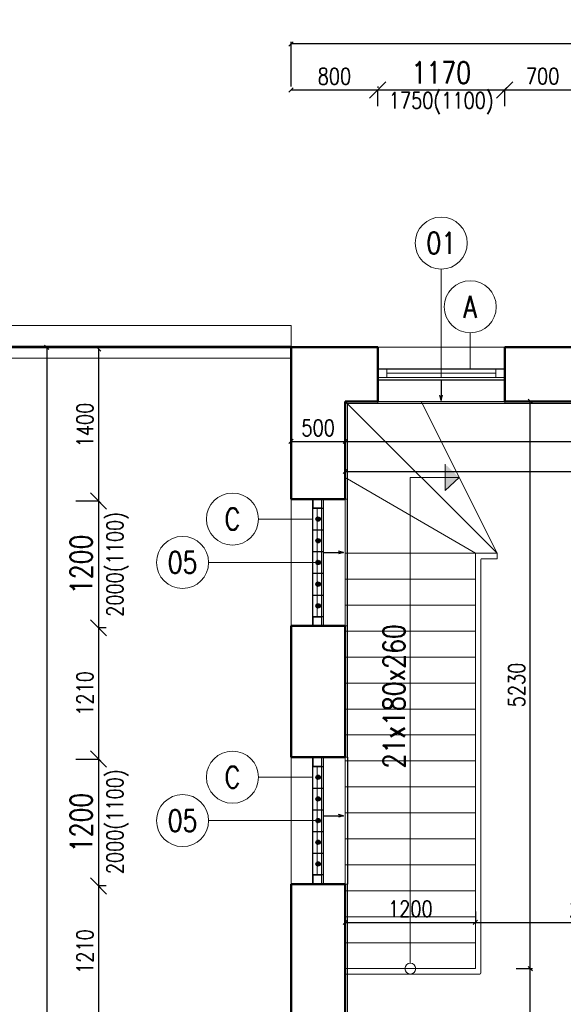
# Model space of a CAD drawing. Header units: millimetres. Extents: x -238874 to 551972, y -298952 to 658415.
# Tile 610 of 656: x 50146 to 55158, y 324148 to 333227. Entities that reach past the tile are written whole.
import ezdxf
from ezdxf.enums import TextEntityAlignment as Align

# ---------------------------------------------------------------- set-up
doc = ezdxf.new("R2010")
doc.units = ezdxf.units.MM
doc.header["$LTSCALE"] = 20
for name, color, linetype in [('00_HEDVIKA _KRESBA', 1, 'Continuous'), ('CZ', 255, 'Continuous'), ('KOTY', 8, 'Continuous')]:
    doc.layers.add(name, color=color, linetype=linetype)
doc.layers.add('00_HEDVIKA_DEMOLICE', color=2, linetype='Continuous', lineweight=30, transparency=0.3)
for name, color, linetype, lineweight in [('00_HEDVIKA_OBRYS', 1, 'Continuous', 50), ('CKBUBLINY', 1, 'Continuous', 18), ('CKBUBLINY DEMOLICE', 4, 'Continuous', 18), ('CKBUBLINY_POPIS', 3, 'Continuous', 25), ('CKKOTY', 3, 'Continuous', 18), ('CKOKNA', 30, 'Continuous', 18), ('CKSYMBOLY', 21, 'Continuous', 25), ('HEDVIKA_OKNA_PARAPET', 70, 'Continuous', 18), ('NOSNÉ', 8, 'Continuous', 50), ('PRUCHODY', 7, 'Continuous', 18)]:
    doc.layers.add(name, color=color, linetype=linetype, lineweight=lineweight)
doc.layers.add('CKNETISK', color=116, linetype='Continuous', lineweight=18, plot=False)
doc.styles.add('SIMPLEX', font='SIMPLEX.shx', dxfattribs={"width": 0.8, "bigfont": 'CAD13.shx'})
doc.styles.get("Standard").update_dxf_attribs({"font": 'simplex.shx', "width": 0.8})
doc.dimstyles.new('CADKON', dxfattribs={"dimscale": 100, "dimtxt": 2, "dimasz": 1.5, "dimexe": 0, "dimexo": 2, "dimgap": 0.6, "dimtad": 1, "dimrnd": 1, "dimtxsty": 'Standard', "dimblk1": 'OBLIQUE', "dimblk2": 'OBLIQUE', "dimsah": 1, "dimcen": 2.5, "dimadec": 1, "dimazin": 2, "dimtfac": 1, "dimtix": 1, "dimtmove": 2, "dimatfit": 3, "dimldrblk": 'OPEN30', "dimfxl": 5, "dimtfill": 1, "dimtolj": 1, "dimarcsym": 0})
doc.dimstyles.new('CKA', dxfattribs={"dimtxt": 200, "dimasz": 40, "dimexe": 20, "dimexo": 0.2, "dimgap": 50, "dimtad": 1, "dimdec": 0, "dimrnd": 1, "dimzin": 0, "dimdsep": 46, "dimtxsty": 'Standard', "dimblk1": 'OBLIQUE', "dimblk2": 'OBLIQUE', "dimsah": 1, "dimcen": 0.09, "dimclrd": 253, "dimclre": 253, "dimclrt": 253, "dimadec": 0, "dimazin": 0, "dimtfac": 1, "dimtdec": 0, "dimtix": 1, "dimtmove": 2, "dimatfit": 3, "dimfxl": 1, "dimtolj": 1, "dimtzin": 0, "dimarcsym": 0})

# ---------------------------------------------------------------- blocks, each defined once
blk = doc.blocks.new('_OBLIQUE')
at = {"color": 0, "linetype": 'ByBlock'}
blk.add_line((-0.5, -0.5), (0.5, 0.5), dxfattribs=at)
blk = doc.blocks.new('*D2744')
at = {"layer": 'DEFPOINTS', "color": 0, "transparency": 16777216}
for p in [(51521.9, 330207), (50395.8, 277377), (51521.9, 277377)]:
    blk.add_point(p, dxfattribs=at)
at = {"layer": 'KOTY', "lineweight": -2, "transparency": 16777216}
for p, q in [((50395.8, 330207), (50395.8, 277377)), ((51141.1, 277377), (50375.8, 277377))]:
    blk.add_line(p, q, dxfattribs=at)
at = {"layer": 'KOTY', "lineweight": -2, "transparency": 16777216, "xscale": 40, "yscale": 40, "zscale": 40}
for p, rotation in [((50395.8, 330207), 90), ((50395.8, 277377), 270)]:
    blk.add_blockref('_OBLIQUE', p, dxfattribs=dict(at, rotation=rotation))
at = {"layer": 'KOTY', "transparency": 16777216, "insert": (50270.8, 303792), "char_height": 150, "attachment_point": 5, "rotation": 90, "style": 'SIMPLEX'}
blk.add_mtext('\\A1;52830', dxfattribs=at)
blk = doc.blocks.new('*D3153')
at = {"layer": 'DEFPOINTS', "color": 0, "transparency": 16777216}
for p in [(82648, 329061.3), (53148, 328807), (82648, 328807)]:
    blk.add_point(p, dxfattribs=at)
at = {"layer": 'KOTY', "lineweight": -2, "transparency": 16777216}
for p, q in [((82648, 329187.8), (82648, 329081.3)), ((53148, 329061.3), (82648, 329061.3))]:
    blk.add_line(p, q, dxfattribs=at)
at = {"layer": 'KOTY', "lineweight": -2, "transparency": 16777216, "xscale": 40, "yscale": 40, "zscale": 40, "rotation": 180}
blk.add_blockref('_OBLIQUE', (53148, 329061.3), dxfattribs=at)
at = {"layer": 'KOTY', "lineweight": -2, "transparency": 16777216, "xscale": 40, "yscale": 40, "zscale": 40}
blk.add_blockref('_OBLIQUE', (82648, 329061.3), dxfattribs=at)
at = {"layer": 'KOTY', "transparency": 16777216, "insert": (67898, 329186.3), "char_height": 150, "attachment_point": 5, "style": 'SIMPLEX'}
blk.add_mtext('\\A1;29500', dxfattribs=at)
blk = doc.blocks.new('*D3155')
at = {"layer": 'DEFPOINTS', "color": 0, "transparency": 16777216}
for p in [(52648, 333003.2), (52648, 332230.8), (83148, 332230.8)]:
    blk.add_point(p, dxfattribs=at)
at = {"layer": 'KOTY', "lineweight": -2, "transparency": 16777216}
for p, q in [((52648, 332611.5), (52648, 333023.2)), ((83148, 333003.2), (52648, 333003.2))]:
    blk.add_line(p, q, dxfattribs=at)
at = {"layer": 'KOTY', "lineweight": -2, "transparency": 16777216, "xscale": 40, "yscale": 40, "zscale": 40, "rotation": 180}
blk.add_blockref('_OBLIQUE', (52648, 333003.2), dxfattribs=at)
at = {"layer": 'KOTY', "lineweight": -2, "transparency": 16777216, "xscale": 40, "yscale": 40, "zscale": 40}
blk.add_blockref('_OBLIQUE', (83148, 333003.2), dxfattribs=at)
at = {"layer": 'KOTY', "transparency": 16777216, "insert": (67898, 333128.2), "char_height": 150, "attachment_point": 5, "style": 'SIMPLEX'}
blk.add_mtext('\\A1;30500', dxfattribs=at)
blk = doc.blocks.new('*D3160')
at = {"layer": 'DEFPOINTS', "color": 0, "transparency": 16777216}
for p in [(56488, 326651.9), (56488, 324903.3), (54348, 324621.9)]:
    blk.add_point(p, dxfattribs=at)
at = {"layer": 'KOTY', "lineweight": -2, "transparency": 16777216}
for p, q in [((56488, 326271.2), (56488, 324883.3)), ((54348, 324903.3), (56488, 324903.3))]:
    blk.add_line(p, q, dxfattribs=at)
at = {"layer": 'KOTY', "lineweight": -2, "transparency": 16777216, "xscale": 40, "yscale": 40, "zscale": 40, "rotation": 180}
blk.add_blockref('_OBLIQUE', (54348, 324903.3), dxfattribs=at)
at = {"layer": 'KOTY', "lineweight": -2, "transparency": 16777216, "xscale": 40, "yscale": 40, "zscale": 40}
blk.add_blockref('_OBLIQUE', (56488, 324903.3), dxfattribs=at)
at = {"layer": 'KOTY', "transparency": 16777216, "insert": (55418, 325028.3), "char_height": 150, "attachment_point": 5, "style": 'SIMPLEX'}
blk.add_mtext('\\A1;2140', dxfattribs=at)
blk = doc.blocks.new('*D3161')
at = {"layer": 'DEFPOINTS', "color": 0, "transparency": 16777216}
for p in [(63298, 329707), (63298, 329337.5), (53148, 328807)]:
    blk.add_point(p, dxfattribs=at)
at = {"layer": 'KOTY', "lineweight": -2, "transparency": 16777216}
for p, q in [((53148, 329337.5), (63298, 329337.5)), ((63298, 329326.2), (63298, 329317.5))]:
    blk.add_line(p, q, dxfattribs=at)
at = {"layer": 'KOTY', "lineweight": -2, "transparency": 16777216, "xscale": 40, "yscale": 40, "zscale": 40, "rotation": 180}
blk.add_blockref('_OBLIQUE', (53148, 329337.5), dxfattribs=at)
at = {"layer": 'KOTY', "lineweight": -2, "transparency": 16777216, "xscale": 40, "yscale": 40, "zscale": 40}
blk.add_blockref('_OBLIQUE', (63298, 329337.5), dxfattribs=at)
at = {"layer": 'KOTY', "transparency": 16777216, "insert": (58223, 329462.5), "char_height": 150, "attachment_point": 5, "style": 'SIMPLEX'}
blk.add_mtext('\\A1;10150', dxfattribs=at)
blk = doc.blocks.new('*D3162')
at = {"layer": 'DEFPOINTS', "color": 0, "transparency": 16777216}
for p in [(53148, 329337.5), (52648, 328807), (53148, 328807)]:
    blk.add_point(p, dxfattribs=at)
at = {"layer": 'KOTY', "lineweight": -2, "transparency": 16777216}
for p, q in [((52648, 329337.5), (53148, 329337.5)), ((53148, 329187.8), (53148, 329357.5))]:
    blk.add_line(p, q, dxfattribs=at)
at = {"layer": 'KOTY', "lineweight": -2, "transparency": 16777216, "xscale": 40, "yscale": 40, "zscale": 40, "rotation": 180}
blk.add_blockref('_OBLIQUE', (52648, 329337.5), dxfattribs=at)
at = {"layer": 'KOTY', "lineweight": -2, "transparency": 16777216, "xscale": 40, "yscale": 40, "zscale": 40}
blk.add_blockref('_OBLIQUE', (53148, 329337.5), dxfattribs=at)
at = {"layer": 'KOTY', "transparency": 16777216, "insert": (52898, 329462.5), "char_height": 150, "attachment_point": 5, "style": 'SIMPLEX'}
blk.add_mtext('\\A1;500', dxfattribs=at)
blk = doc.blocks.new('*D3163')
at = {"layer": 'DEFPOINTS', "color": 0, "transparency": 16777216}
for p in [(51043.8, 330189.3), (50872.9, 328789.3), (51043.8, 328789.3)]:
    blk.add_point(p, dxfattribs=at)
at = {"layer": 'KOTY', "lineweight": -2, "transparency": 16777216}
for p, q in [((50872.9, 330189.3), (50872.9, 328789.3)), ((50663, 328789.3), (50852.9, 328789.3))]:
    blk.add_line(p, q, dxfattribs=at)
at = {"layer": 'KOTY', "lineweight": -2, "transparency": 16777216, "xscale": 40, "yscale": 40, "zscale": 40}
for p, rotation in [((50872.9, 330189.3), 90), ((50872.9, 328789.3), 270)]:
    blk.add_blockref('_OBLIQUE', p, dxfattribs=dict(at, rotation=rotation))
at = {"layer": 'KOTY', "transparency": 16777216, "insert": (50747.9, 329489.3), "char_height": 150, "attachment_point": 5, "rotation": 90, "style": 'SIMPLEX'}
blk.add_mtext('\\A1;1400', dxfattribs=at)
blk = doc.blocks.new('*D3164')
at = {"layer": 'DEFPOINTS', "color": 0, "transparency": 16777216}
for p in [(54693.2, 329707), (54853.5, 329707), (54343.2, 324477)]:
    blk.add_point(p, dxfattribs=at)
at = {"layer": 'KOTY', "lineweight": -2, "transparency": 16777216}
for p, q in [((54853.5, 324477), (54853.5, 329707)), ((55073.9, 329707), (54873.5, 329707))]:
    blk.add_line(p, q, dxfattribs=at)
at = {"layer": 'KOTY', "lineweight": -2, "transparency": 16777216, "xscale": 40, "yscale": 40, "zscale": 40}
for p, rotation in [((54853.5, 329707), 90), ((54853.5, 324477), 270)]:
    blk.add_blockref('_OBLIQUE', p, dxfattribs=dict(at, rotation=rotation))
at = {"layer": 'KOTY', "transparency": 16777216, "insert": (54728.5, 327092), "char_height": 150, "attachment_point": 5, "rotation": 90, "style": 'SIMPLEX'}
blk.add_mtext('\\A1;5230', dxfattribs=at)
blk = doc.blocks.new('*D3165')
at = {"layer": 'CKKOTY', "color": 0, "lineweight": -2, "transparency": 16777216}
for p, q in [((50843.8, 328789.3), (50872.9, 328789.3)), ((50872.9, 328789.3), (50872.9, 327619.3)), ((50943.8, 327619.3), (50872.9, 327619.3))]:
    blk.add_line(p, q, dxfattribs=at)
at = {"layer": 'DEFPOINTS', "color": 0, "transparency": 16777216}
for p in [(51043.8, 328789.3), (50872.9, 327619.3), (51143.8, 327619.3)]:
    blk.add_point(p, dxfattribs=at)
at = {"layer": 'CKKOTY', "color": 0, "lineweight": -2, "transparency": 16777216, "xscale": 150, "yscale": 150, "zscale": 150}
for p, rotation in [((50872.9, 328789.3), 90), ((50872.9, 327619.3), 270)]:
    blk.add_blockref('_OBLIQUE', p, dxfattribs=dict(at, rotation=rotation))
at = {"layer": 'CKKOTY', "color": 0, "transparency": 16777216, "insert": (50712.9, 328204.3), "char_height": 200, "attachment_point": 5, "rotation": 90, "bg_fill": 3, "box_fill_scale": 1.1, "bg_fill_color": 256, "bg_fill_true_color": 13158600, "bg_fill_transparency": 0}
blk.add_mtext('\\A1;1200', dxfattribs=at)
blk = doc.blocks.new('_Open30')
at = {"color": 0, "lineweight": -2}
for p, q in [((-1, 0.268), (0, 0)), ((0, 0), (-1, -0.268)), ((0, 0), (-1, 0))]:
    blk.add_line(p, q, dxfattribs=at)
blk = doc.blocks.new('*D3166')
at = {"layer": 'DEFPOINTS', "color": 0, "transparency": 16777216}
for p in [(54343.2, 324477), (54853.5, 324477), (54343.2, 321617)]:
    blk.add_point(p, dxfattribs=at)
at = {"layer": 'KOTY', "lineweight": -2, "transparency": 16777216}
for p, q in [((54723.9, 324477), (54873.5, 324477)), ((54853.5, 321617), (54853.5, 324477))]:
    blk.add_line(p, q, dxfattribs=at)
at = {"layer": 'KOTY', "lineweight": -2, "transparency": 16777216, "xscale": 40, "yscale": 40, "zscale": 40}
for p, rotation in [((54853.5, 324477), 90), ((54853.5, 321617), 270)]:
    blk.add_blockref('_OBLIQUE', p, dxfattribs=dict(at, rotation=rotation))
at = {"layer": 'KOTY', "transparency": 16777216, "insert": (54728.5, 323047), "char_height": 150, "attachment_point": 5, "rotation": 90, "style": 'SIMPLEX'}
blk.add_mtext('\\A1;2860', dxfattribs=at)
blk = doc.blocks.new('*D3168')
at = {"layer": 'DEFPOINTS', "color": 0, "transparency": 16777216}
for p in [(54348, 324903.3), (54348, 324621.9), (53148, 324191.9)]:
    blk.add_point(p, dxfattribs=at)
at = {"layer": 'KOTY', "lineweight": -2, "transparency": 16777216}
for p, q in [((54348, 325002.7), (54348, 324923.3)), ((53148, 324903.3), (54348, 324903.3))]:
    blk.add_line(p, q, dxfattribs=at)
at = {"layer": 'KOTY', "lineweight": -2, "transparency": 16777216, "xscale": 40, "yscale": 40, "zscale": 40, "rotation": 180}
blk.add_blockref('_OBLIQUE', (53148, 324903.3), dxfattribs=at)
at = {"layer": 'KOTY', "lineweight": -2, "transparency": 16777216, "xscale": 40, "yscale": 40, "zscale": 40}
blk.add_blockref('_OBLIQUE', (54348, 324903.3), dxfattribs=at)
at = {"layer": 'KOTY', "transparency": 16777216, "insert": (53748, 325028.3), "char_height": 150, "attachment_point": 5, "style": 'SIMPLEX'}
blk.add_mtext('\\A1;1200', dxfattribs=at)
blk = doc.blocks.new('*D3170')
at = {"layer": 'DEFPOINTS', "color": 0, "transparency": 16777216}
for p in [(51143.8, 325239.3), (50872.9, 324029.3), (51043.8, 324029.3)]:
    blk.add_point(p, dxfattribs=at)
at = {"layer": 'KOTY', "lineweight": -2, "transparency": 16777216}
for p, q in [((50872.9, 325239.3), (50872.9, 324029.3)), ((50663, 324029.3), (50852.9, 324029.3))]:
    blk.add_line(p, q, dxfattribs=at)
at = {"layer": 'KOTY', "lineweight": -2, "transparency": 16777216, "xscale": 40, "yscale": 40, "zscale": 40}
for p, rotation in [((50872.9, 325239.3), 90), ((50872.9, 324029.3), 270)]:
    blk.add_blockref('_OBLIQUE', p, dxfattribs=dict(at, rotation=rotation))
at = {"layer": 'KOTY', "transparency": 16777216, "insert": (50747.9, 324634.3), "char_height": 150, "attachment_point": 5, "rotation": 90, "style": 'SIMPLEX'}
blk.add_mtext('\\A1;1210', dxfattribs=at)
blk = doc.blocks.new('*D3171')
at = {"layer": 'CKKOTY', "color": 0, "lineweight": -2, "transparency": 16777216}
for p, q in [((50843.8, 326409.3), (50872.9, 326409.3)), ((50872.9, 326409.3), (50872.9, 325239.3)), ((50943.8, 325239.3), (50872.9, 325239.3))]:
    blk.add_line(p, q, dxfattribs=at)
at = {"layer": 'DEFPOINTS', "color": 0, "transparency": 16777216}
for p in [(51043.8, 326409.3), (50872.9, 325239.3), (51143.8, 325239.3)]:
    blk.add_point(p, dxfattribs=at)
at = {"layer": 'CKKOTY', "color": 0, "lineweight": -2, "transparency": 16777216, "xscale": 150, "yscale": 150, "zscale": 150}
for p, rotation in [((50872.9, 326409.3), 90), ((50872.9, 325239.3), 270)]:
    blk.add_blockref('_OBLIQUE', p, dxfattribs=dict(at, rotation=rotation))
at = {"layer": 'CKKOTY', "color": 0, "transparency": 16777216, "insert": (50712.9, 325824.3), "char_height": 200, "attachment_point": 5, "rotation": 90, "bg_fill": 3, "box_fill_scale": 1.1, "bg_fill_color": 256, "bg_fill_true_color": 13158600, "bg_fill_transparency": 0}
blk.add_mtext('\\A1;1200', dxfattribs=at)
blk = doc.blocks.new('*D3172')
at = {"layer": 'DEFPOINTS', "color": 0, "transparency": 16777216}
for p in [(51143.8, 327619.3), (50872.9, 326409.3), (51043.8, 326409.3)]:
    blk.add_point(p, dxfattribs=at)
at = {"layer": 'KOTY', "lineweight": -2, "transparency": 16777216}
for p, q in [((50872.9, 327619.3), (50872.9, 326409.3)), ((50663, 326409.3), (50852.9, 326409.3))]:
    blk.add_line(p, q, dxfattribs=at)
at = {"layer": 'KOTY', "lineweight": -2, "transparency": 16777216, "xscale": 40, "yscale": 40, "zscale": 40}
for p, rotation in [((50872.9, 327619.3), 90), ((50872.9, 326409.3), 270)]:
    blk.add_blockref('_OBLIQUE', p, dxfattribs=dict(at, rotation=rotation))
at = {"layer": 'KOTY', "transparency": 16777216, "insert": (50747.9, 327014.3), "char_height": 150, "attachment_point": 5, "rotation": 90, "style": 'SIMPLEX'}
blk.add_mtext('\\A1;1210', dxfattribs=at)
blk = doc.blocks.new('*D3173')
at = {"layer": 'DEFPOINTS', "color": 0, "transparency": 16777216}
for p in [(55318, 332580.8), (54618, 332230.8), (55318, 332230.8)]:
    blk.add_point(p, dxfattribs=at)
at = {"layer": 'KOTY', "lineweight": -2, "transparency": 16777216}
for p, q in [((54618, 332580.8), (55318, 332580.8)), ((55318, 332611.5), (55318, 332600.8))]:
    blk.add_line(p, q, dxfattribs=at)
at = {"layer": 'KOTY', "lineweight": -2, "transparency": 16777216, "xscale": 40, "yscale": 40, "zscale": 40, "rotation": 180}
blk.add_blockref('_OBLIQUE', (54618, 332580.8), dxfattribs=at)
at = {"layer": 'KOTY', "lineweight": -2, "transparency": 16777216, "xscale": 40, "yscale": 40, "zscale": 40}
blk.add_blockref('_OBLIQUE', (55318, 332580.8), dxfattribs=at)
at = {"layer": 'KOTY', "transparency": 16777216, "insert": (54968, 332705.8), "char_height": 150, "attachment_point": 5, "style": 'SIMPLEX'}
blk.add_mtext('\\A1;700', dxfattribs=at)
blk = doc.blocks.new('*D3174')
at = {"layer": 'CKKOTY', "color": 0, "lineweight": -2, "transparency": 16777216}
for p, q in [((53448, 332430.8), (53448, 332579.3)), ((53448, 332579.3), (54618, 332579.3)), ((54618, 332430.8), (54618, 332579.3))]:
    blk.add_line(p, q, dxfattribs=at)
at = {"layer": 'DEFPOINTS', "color": 0, "transparency": 16777216}
for p in [(54618, 332579.3), (53448, 332230.8), (54618, 332230.8)]:
    blk.add_point(p, dxfattribs=at)
at = {"layer": 'CKKOTY', "color": 0, "lineweight": -2, "transparency": 16777216, "xscale": 150, "yscale": 150, "zscale": 150, "rotation": 180}
blk.add_blockref('_OBLIQUE', (53448, 332579.3), dxfattribs=at)
at = {"layer": 'CKKOTY', "color": 0, "lineweight": -2, "transparency": 16777216, "xscale": 150, "yscale": 150, "zscale": 150}
blk.add_blockref('_OBLIQUE', (54618, 332579.3), dxfattribs=at)
at = {"layer": 'CKKOTY', "color": 0, "transparency": 16777216, "insert": (54033, 332739.3), "char_height": 200, "attachment_point": 5, "bg_fill": 3, "box_fill_scale": 1.1, "bg_fill_color": 256, "bg_fill_true_color": 13158600, "bg_fill_transparency": 0}
blk.add_mtext('\\A1;1170', dxfattribs=at)
blk = doc.blocks.new('*D3175')
at = {"layer": 'DEFPOINTS', "color": 0, "transparency": 16777216}
for p in [(53448, 332579.3), (52648, 332230.8), (53448, 332230.8)]:
    blk.add_point(p, dxfattribs=at)
at = {"layer": 'KOTY', "lineweight": -2, "transparency": 16777216}
for p, q in [((52648, 332579.3), (53448, 332579.3)), ((53448, 332611.5), (53448, 332599.3))]:
    blk.add_line(p, q, dxfattribs=at)
at = {"layer": 'KOTY', "lineweight": -2, "transparency": 16777216, "xscale": 40, "yscale": 40, "zscale": 40, "rotation": 180}
blk.add_blockref('_OBLIQUE', (52648, 332579.3), dxfattribs=at)
at = {"layer": 'KOTY', "lineweight": -2, "transparency": 16777216, "xscale": 40, "yscale": 40, "zscale": 40}
blk.add_blockref('_OBLIQUE', (53448, 332579.3), dxfattribs=at)
at = {"layer": 'KOTY', "transparency": 16777216, "insert": (53048, 332704.3), "char_height": 150, "attachment_point": 5, "style": 'SIMPLEX'}
blk.add_mtext('\\A1;800', dxfattribs=at)
blk = doc.blocks.new('*U3302')
at = {"color": 0, "linetype": 'ByBlock', "lineweight": -2}
for p, q in [((-225, 0), (-80, 0)), ((225, 0), (103, 30)), ((225, 0), (103, -30)), ((-80, 0), (27, 0)), ((27, 0), (225, 0))]:
    blk.add_line(p, q, dxfattribs=at)
at = {"color": 0, "linetype": 'Continuous', "lineweight": -2, "flags": 8}
blk.add_attdef('SPÁD', text='', height=100, dxfattribs=at).set_placement((0, 40), align=Align.CENTER)
blk = doc.blocks.new('CK_BUBBLE_1_0_0')
at = {"color": 0, "linetype": 'ByBlock', "lineweight": -2}
blk.add_circle((0, 0), 1, dxfattribs=at)

msp = doc.modelspace()

# ---------------------------------------------------------------- hatches: boundary and pattern name
at = {"layer": '00_HEDVIKA_DEMOLICE'}
for points in [[(52917.962, 328621.983, 1), (52877.962, 328621.983, 1)], [(52917.962, 328421.983, 1), (52877.962, 328421.983, 1)], [(52917.962, 328221.983, 1), (52877.962, 328221.983, 1)], [(52917.962, 328021.983, 1), (52877.962, 328021.983, 1)], [(52917.962, 327821.983, 1), (52877.962, 327821.983, 1)], [(52917.962, 326241.983, 1), (52877.962, 326241.983, 1)], [(52917.962, 326041.983, 1), (52877.962, 326041.983, 1)], [(52917.962, 325841.983, 1), (52877.962, 325841.983, 1)], [(52917.962, 325641.983, 1), (52877.962, 325641.983, 1)], [(52917.962, 325441.983, 1), (52877.962, 325441.983, 1)]]:
    msp.add_hatch(color=256, dxfattribs=at).paths.add_polyline_path(points)
at = {"layer": 'PRUCHODY'}
msp.add_hatch(color=256, dxfattribs=at).paths.add_polyline_path([(54068.726, 328886.367), (54197.962, 329006.983), (54068.726, 329127.599)])

# ---------------------------------------------------------------- linework, layer by layer
at = {"layer": '00_HEDVIKA _KRESBA'}
for p, q in [((54617.962, 329686.983), (53447.962, 329686.983)), ((53167.962, 327636.983), (53167.962, 328806.983)), ((53167.962, 326426.983), (53167.962, 325256.983))]:
    msp.add_line(p, q, dxfattribs=at)
at = {"layer": '00_HEDVIKA_DEMOLICE'}
for p, q in [((53447.962, 330006.983), (54617.962, 330006.983)), ((53447.962, 329906.983), (54617.962, 329906.983)), ((52847.962, 327636.983), (52847.962, 328806.983)), ((52847.962, 328806.983), (52847.962, 328721.983)), ((52947.962, 327721.983), (52947.962, 328806.983)), ((52947.962, 328721.983), (52947.962, 328806.983)), ((52847.962, 328721.983), (52947.962, 328721.983)), ((52847.962, 328521.983), (52947.962, 328521.983)), ((52847.962, 328321.983), (52947.962, 328321.983)), ((52847.962, 328121.983), (52947.962, 328121.983)), ((52847.962, 327921.983), (52947.962, 327921.983)), ((52847.962, 327921.983), (52947.962, 327921.983)), ((52847.962, 327721.983), (52847.962, 327636.983)), ((52947.962, 327721.983), (52847.962, 327721.983)), ((52947.962, 327636.983), (52947.962, 327721.983)), ((52847.962, 326426.983), (52847.962, 326341.983)), ((52847.962, 325256.983), (52847.962, 326426.983)), ((52947.962, 326341.983), (52947.962, 326426.983)), ((52947.962, 325256.983), (52947.962, 326426.983)), ((52847.962, 326341.983), (52947.962, 326341.983)), ((52847.962, 326141.983), (52947.962, 326141.983)), ((52847.962, 325941.983), (52947.962, 325941.983)), ((52847.962, 325741.983), (52947.962, 325741.983)), ((52847.962, 325541.983), (52947.962, 325541.983)), ((52847.962, 325541.983), (52947.962, 325541.983)), ((52947.962, 325341.983), (52847.962, 325341.983)), ((52847.962, 325341.983), (52847.962, 325256.983)), ((52947.962, 325256.983), (52947.962, 325341.983))]:
    msp.add_line(p, q, dxfattribs=at)
for centre in [(52897.962, 328621.983), (52897.962, 328421.983), (52897.962, 328221.983), (52897.962, 328021.983), (52897.962, 327821.983), (52897.962, 326241.983), (52897.962, 326041.983), (52897.962, 325841.983), (52897.962, 325641.983), (52897.962, 325441.983)]:
    msp.add_circle(centre, 20, dxfattribs=at)
at = {"layer": '00_HEDVIKA_OBRYS'}
for points in [[(53447.962, 330006.983), (53447.962, 329706.983)], [(54617.962, 330006.983), (54617.962, 329706.983)], [(52847.962, 328806.983), (53147.962, 328806.983)], [(52847.962, 327636.983), (53147.962, 327636.983)], [(52847.962, 326426.983), (53147.962, 326426.983)], [(52847.962, 325256.983), (53147.962, 325256.983)]]:
    msp.add_lwpolyline(points, dxfattribs=at)
at = {"layer": 'CKBUBLINY'}
for p, q in [((54032.962, 330926.983), (54032.962, 329926.983)), ((51887.962, 328221.983), (52887.962, 328221.983)), ((51887.962, 325841.983), (52887.962, 325841.983))]:
    msp.add_line(p, q, dxfattribs=at)
at = {"layer": 'CKBUBLINY DEMOLICE'}
for p, q in [((54300.573, 330339.198), (54300.573, 330006.983)), ((52347.962, 328622.275), (52847.962, 328622.275)), ((52347.962, 326242.275), (52847.962, 326242.275))]:
    msp.add_line(p, q, dxfattribs=at)
at = {"layer": 'CKNETISK', "lineweight": 53}
msp.add_line((52647.962, 330206.983), (-25092.02, 330206.983), dxfattribs=at)
at = {"layer": 'CKOKNA'}
for p, q in [((53529.962, 330006.983), (53447.962, 330006.983)), ((53447.962, 330006.983), (53447.962, 329926.983)), ((53529.962, 330006.983), (54535.962, 330006.983)), ((53529.962, 330006.983), (53529.962, 329926.983)), ((54535.962, 330006.983), (54535.962, 329926.983)), ((54535.962, 330006.983), (54617.962, 330006.983)), ((54617.962, 330006.983), (54617.962, 329926.983)), ((53529.962, 329926.983), (53447.962, 329926.983)), ((53529.962, 329966.983), (54535.962, 329966.983)), ((53529.962, 329926.983), (54535.962, 329926.983)), ((54535.962, 329926.983), (54617.962, 329926.983)), ((52847.962, 328724.983), (52847.962, 328806.983)), ((52847.962, 328806.983), (52927.962, 328806.983)), ((52927.962, 328724.983), (52927.962, 328806.983)), ((52847.962, 327718.983), (52847.962, 328724.983)), ((52847.962, 328724.983), (52927.962, 328724.983)), ((52887.962, 327718.983), (52887.962, 328724.983)), ((52927.962, 327718.983), (52927.962, 328724.983)), ((52847.962, 327718.983), (52927.962, 327718.983)), ((52847.962, 327718.983), (52847.962, 327636.983)), ((52927.962, 327718.983), (52927.962, 327636.983)), ((52847.962, 327636.983), (52927.962, 327636.983)), ((52847.962, 326344.983), (52847.962, 326426.983)), ((52847.962, 326426.983), (52927.962, 326426.983)), ((52927.962, 326344.983), (52927.962, 326426.983)), ((52847.962, 325338.983), (52847.962, 326344.983)), ((52847.962, 326344.983), (52927.962, 326344.983)), ((52887.962, 325338.983), (52887.962, 326344.983)), ((52927.962, 325338.983), (52927.962, 326344.983)), ((52847.962, 325338.983), (52927.962, 325338.983)), ((52847.962, 325338.983), (52847.962, 325256.983)), ((52927.962, 325338.983), (52927.962, 325256.983)), ((52847.962, 325256.983), (52927.962, 325256.983))]:
    msp.add_line(p, q, dxfattribs=at)
at = {"layer": 'HEDVIKA_OKNA_PARAPET'}
for p, q in [((53447.962, 329706.983), (54617.962, 329706.983)), ((53147.962, 327636.983), (53147.962, 328806.983)), ((53147.962, 326426.983), (53147.962, 325256.983))]:
    msp.add_line(p, q, dxfattribs=at)
at = {"layer": 'NOSNÉ'}
for p, q in [((52647.962, 328806.983), (52647.962, 330206.983)), ((53447.962, 330206.983), (52647.962, 330206.983)), ((53447.962, 329706.983), (53447.962, 330206.983)), ((54617.962, 329706.983), (54617.962, 330206.983)), ((55317.962, 330206.983), (54617.962, 330206.983)), ((53147.962, 328806.983), (53147.962, 329706.983)), ((53447.962, 329706.983), (53147.962, 329706.983)), ((55317.962, 329706.983), (54617.962, 329706.983)), ((52647.962, 328806.983), (52847.962, 328806.983)), ((52947.962, 328806.983), (53147.962, 328806.983)), ((52847.962, 327636.983), (52647.962, 327636.983)), ((52647.962, 326426.983), (52647.962, 327636.983)), ((53147.962, 327636.983), (52947.962, 327636.983)), ((53147.962, 327636.983), (53147.962, 326426.983)), ((52647.962, 326426.983), (52847.962, 326426.983)), ((52947.962, 326426.983), (53147.962, 326426.983)), ((52847.962, 325256.983), (52647.962, 325256.983)), ((52647.962, 324046.983), (52647.962, 325256.983)), ((53147.962, 325256.983), (52947.962, 325256.983)), ((53147.962, 324046.983), (53147.962, 325256.983))]:
    msp.add_line(p, q, dxfattribs=at)
at = {"layer": 'PRUCHODY'}
for p, q in [((52647.962, 330406.983), (32757.962, 330406.983)), ((52647.962, 330206.983), (52647.962, 330406.983)), ((53447.962, 330206.983), (54617.962, 330206.983)), ((54617.962, 330006.983), (54617.962, 330206.983)), ((52647.962, 330106.983), (33047.962, 330106.983)), ((53167.962, 328806.983), (53167.962, 329686.983)), ((53447.962, 329686.983), (53167.962, 329686.983)), ((53447.962, 329686.983), (53447.962, 329706.983)), ((54617.962, 329706.983), (54617.962, 329686.983)), ((55317.962, 329686.983), (54617.962, 329686.983)), ((54068.726, 329127.599), (54068.726, 328886.367)), ((54197.962, 329006.983), (53747.962, 329006.983)), ((53747.962, 324526.983), (53747.962, 329006.983)), ((54068.726, 328886.367), (54197.962, 329006.983)), ((52647.962, 327636.983), (52647.962, 328806.983)), ((53147.962, 328806.983), (53167.962, 328806.983)), ((54347.962, 328306.983), (54547.962, 328306.983)), ((54347.962, 325934.766), (54347.962, 328306.983)), ((54547.962, 328256.983), (54547.962, 328306.983)), ((54397.962, 324436.983), (54397.962, 328246.983)), ((54407.962, 328256.983), (54547.962, 328256.983)), ((53147.962, 327636.983), (53167.962, 327636.983)), ((53167.962, 326426.983), (53167.962, 327636.983)), ((52647.962, 325256.983), (52647.962, 326426.983)), ((53147.962, 326426.983), (53167.962, 326426.983)), ((54347.962, 324676.983), (54347.962, 325934.766)), ((53147.962, 325256.983), (53167.962, 325256.983)), ((53167.962, 324046.983), (53167.962, 325256.983)), ((54347.962, 324476.983), (54347.962, 324676.983)), ((54347.962, 324476.983), (53147.962, 324476.983)), ((54387.962, 324426.983), (53147.962, 324426.983))]:
    msp.add_line(p, q, dxfattribs=at)
at = {"layer": 'PRUCHODY', "linetype": 'Continuous'}
for p, q in [((53147.962, 329706.983), (54547.962, 328306.983)), ((53847.962, 329706.983), (54547.962, 328306.983)), ((53147.962, 329006.983), (54347.962, 328306.983)), ((54347.962, 328306.983), (53147.962, 328306.983)), ((54347.962, 328067.608), (53147.962, 328067.608)), ((54347.962, 327828.233), (53147.962, 327828.233)), ((54347.962, 327588.858), (53147.962, 327588.858)), ((54347.962, 327349.483), (53147.962, 327349.483)), ((54347.962, 327110.108), (53147.962, 327110.108)), ((54347.962, 326870.733), (53147.962, 326870.733)), ((54347.962, 326631.358), (53147.962, 326631.358)), ((54347.962, 326391.983), (53147.962, 326391.983)), ((54347.962, 326152.608), (53147.962, 326152.608)), ((54347.962, 325913.233), (53147.962, 325913.233)), ((54347.962, 325673.858), (53147.962, 325673.858)), ((54347.962, 325673.858), (53747.962, 325673.858)), ((54347.962, 325434.483), (53147.962, 325434.483)), ((54347.962, 325195.108), (53147.962, 325195.108)), ((54347.962, 324955.733), (53147.962, 324955.733)), ((54347.962, 324716.358), (53147.962, 324716.358))]:
    msp.add_line(p, q, dxfattribs=at)
at = {"layer": 'PRUCHODY'}
msp.add_circle((53747.962, 324476.983), 50, dxfattribs=at)
for centre, start, end in [((54407.962, 328246.983), 90, 180), ((54387.962, 324436.983), 270, 0)]:
    msp.add_arc(centre, 10, start, end, dxfattribs=at)

# ---------------------------------------------------------------- block references
at = {"layer": 'CKBUBLINY'}
ref = msp.add_blockref('CK_BUBBLE_1_0_0', (54032.962, 331166.983), dxfattribs=dict(at, xscale=240, yscale=240, zscale=240))
ref.add_attrib('NUM1', '01', dxfattribs={"layer": 'CKBUBLINY_POPIS', "height": 200, "width": 0.8, "flags": 8}).set_placement((54032.962, 331166.983), align=Align.MIDDLE_CENTER)
ref = msp.add_blockref('CK_BUBBLE_1_0_0', (51647.962, 328221.983), dxfattribs=dict(at, xscale=240, yscale=240, zscale=240))
ref.add_attrib('NUM1', '05', dxfattribs={"layer": 'CKBUBLINY_POPIS', "height": 200, "width": 0.8, "flags": 8}).set_placement((51647.962, 328221.983), align=Align.MIDDLE_CENTER)
ref = msp.add_blockref('CK_BUBBLE_1_0_0', (51647.962, 325841.983), dxfattribs=dict(at, xscale=240, yscale=240, zscale=240))
ref.add_attrib('NUM1', '05', dxfattribs={"layer": 'CKBUBLINY_POPIS', "height": 200, "width": 0.8, "flags": 8}).set_placement((51647.962, 325841.983), align=Align.MIDDLE_CENTER)
at = {"layer": 'CKBUBLINY DEMOLICE'}
ref = msp.add_blockref('CK_BUBBLE_1_0_0', (54300.573, 330579.198), dxfattribs=dict(at, xscale=240, yscale=240, zscale=240))
ref.add_attrib('NUM1', 'A', dxfattribs={"height": 200, "width": 0.8, "flags": 8}).set_placement((54300.573, 330579.198), align=Align.MIDDLE_CENTER)
ref = msp.add_blockref('CK_BUBBLE_1_0_0', (52107.962, 328622.275), dxfattribs=dict(at, xscale=240, yscale=240, zscale=240))
ref.add_attrib('NUM1', 'C', dxfattribs={"height": 200, "width": 0.8, "flags": 8}).set_placement((52107.962, 328622.275), align=Align.MIDDLE_CENTER)
ref = msp.add_blockref('CK_BUBBLE_1_0_0', (52107.962, 326242.275), dxfattribs=dict(at, xscale=240, yscale=240, zscale=240))
ref.add_attrib('NUM1', 'C', dxfattribs={"height": 200, "width": 0.8, "flags": 8}).set_placement((52107.962, 326242.275), align=Align.MIDDLE_CENTER)
at = {"layer": 'CKSYMBOLY', "xscale": 0.4, "yscale": 0.4, "zscale": 0.4, "rotation": 269.9999999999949}
msp.add_blockref('*U3302', (54033.087, 329805.689), dxfattribs=at)
at = {"layer": 'CKSYMBOLY', "xscale": 0.4, "yscale": 0.4, "zscale": 0.4}
for p in [(53043.239, 328314.48), (53043.239, 325886.027)]:
    msp.add_blockref('*U3302', p, dxfattribs=at)

# ---------------------------------------------------------------- texts
at = {"layer": 'CKKOTY', "insert": (54032.962, 332456.987), "char_height": 150, "attachment_point": 5, "style": 'SIMPLEX'}
msp.add_mtext('1750(1100)', dxfattribs=at)
at = {"layer": 'CKKOTY', "insert": (51048.996, 328204.283), "char_height": 150, "attachment_point": 5, "rotation": 90, "style": 'SIMPLEX'}
msp.add_mtext('2000(1100)', dxfattribs=at)
at = {"layer": 'CZ', "color": 7, "insert": (53497.772, 326323.053), "char_height": 200, "width": 1830.1, "attachment_point": 1, "rotation": 90}
msp.add_mtext('21x180x260', dxfattribs=at)

# ---------------------------------------------------------------- dimensions: what is measured, and where the dimension line sits
at = {"layer": 'KOTY'}
for base, p1, p2, text, picture, middle in [((52647.962, 333003.247), (83147.962, 332230.758), (52647.962, 332230.758), '30500', '*D3155', (67897.962, 333128.247)), ((55317.962, 332580.797), (54617.962, 332230.758), (55317.962, 332230.758), '700', '*D3173', (54967.962, 332705.797)), ((63297.962, 329337.495), (53147.962, 328806.983), (63297.962, 329706.983), '10150', '*D3161', (58222.962, 329462.495)), ((53147.962, 329337.495), (52647.962, 328806.983), (53147.962, 328806.983), '500', '*D3162', (52897.962, 329462.495)), ((82647.962, 329061.305), (53147.962, 328806.983), (82647.962, 328806.983), '29500', '*D3153', (67897.962, 329186.305)), ((56487.962, 324903.341), (54347.962, 324621.95), (56487.962, 326651.95), '2140', '*D3160', (55417.962, 325028.341)), ((54347.962, 324903.341), (53147.962, 324191.95), (54347.962, 324621.95), '1200', '*D3168', (53747.962, 325028.341))]:
    dim = msp.add_linear_dim(base=base, p1=p1, p2=p2, text=text, dimstyle='CKA', override={"dimtxt": 150, "dimexo": 380.774374, "dimtxsty": 'SIMPLEX', "dimse1": 1, "dimclrd": 256, "dimclre": 256, "dimclrt": 256}, dxfattribs=at)
    dim.commit()
    dim.dimension.update_dxf_attribs({"geometry": picture, "text_midpoint": middle})
for base, p1, p2, angle, text, picture, middle in [((50395.839, 277376.983), (51521.901, 330206.983), (51521.901, 277376.983), 90, '52830', '*D2744', (50270.839, 303791.983)), ((50872.897, 328789.283), (51043.758, 330189.283), (51043.758, 328789.283), 90, '1400', '*D3163', (50747.897, 329489.283)), ((54853.535, 329706.983), (54343.154, 324476.983), (54693.154, 329706.983), 270, '5230', '*D3164', (54728.535, 327091.983)), ((50872.897, 324029.283), (51143.758, 325239.283), (51043.758, 324029.283), 90, '1210', '*D3170', (50747.897, 324634.283)), ((54853.535, 324476.983), (54343.154, 321616.983), (54343.154, 324476.983), 270, '2860', '*D3166', (54728.535, 323046.983))]:
    dim = msp.add_linear_dim(base=base, p1=p1, p2=p2, angle=angle, text=text, dimstyle='CKA', override={"dimtxt": 150, "dimexo": 380.774374, "dimtxsty": 'SIMPLEX', "dimse1": 1, "dimclrd": 256, "dimclre": 256, "dimclrt": 256}, dxfattribs=at)
    dim.commit()
    dim.dimension.update_dxf_attribs({"geometry": picture, "text_midpoint": middle})

# ---------------------------------------------------------------- next in the draw order: dimensions: what is measured, and where the dimension line sits
at = {"layer": 'CKKOTY'}
dim = msp.add_linear_dim(base=(54617.962, 332579.297), p1=(53447.962, 332230.758), p2=(54617.962, 332230.758), text='1170', dimstyle='CADKON', dxfattribs=at)
dim.commit()
dim.dimension.update_dxf_attribs({"geometry": '*D3174', "text_midpoint": (54032.962, 332739.297)})
for base, p1, p2, picture, middle in [((50872.897, 327619.283), (51043.758, 328789.283), (51143.758, 327619.283), '*D3165', (50712.897, 328204.283)), ((50872.897, 325239.283), (51043.758, 326409.283), (51143.758, 325239.283), '*D3171', (50712.897, 325824.283))]:
    dim = msp.add_linear_dim(base=base, p1=p1, p2=p2, angle=90, text='1200', dimstyle='CADKON', dxfattribs=at)
    dim.commit()
    dim.dimension.update_dxf_attribs({"geometry": picture, "text_midpoint": middle})

# ---------------------------------------------------------------- next in the draw order: texts
at = {"layer": 'CKKOTY', "insert": (51048.996, 325830.948), "char_height": 150, "attachment_point": 5, "rotation": 90, "style": 'SIMPLEX'}
msp.add_mtext('2000(1100)', dxfattribs=at)

# ---------------------------------------------------------------- next in the draw order: dimensions: what is measured, and where the dimension line sits
at = {"layer": 'KOTY'}
dim = msp.add_linear_dim(base=(53447.962, 332579.297), p1=(52647.962, 332230.758), p2=(53447.962, 332230.758), text='800', dimstyle='CKA', override={"dimtxt": 150, "dimexo": 380.774374, "dimtxsty": 'SIMPLEX', "dimse1": 1, "dimclrd": 256, "dimclre": 256, "dimclrt": 256}, dxfattribs=at)
dim.commit()
dim.dimension.update_dxf_attribs({"geometry": '*D3175', "text_midpoint": (53047.962, 332704.297)})
dim = msp.add_linear_dim(base=(50872.897, 326409.283), p1=(51143.758, 327619.283), p2=(51043.758, 326409.283), angle=90, text='1210', dimstyle='CKA', override={"dimtxt": 150, "dimexo": 380.774374, "dimtxsty": 'SIMPLEX', "dimse1": 1, "dimclrd": 256, "dimclre": 256, "dimclrt": 256}, dxfattribs=at)
dim.commit()
dim.dimension.update_dxf_attribs({"geometry": '*D3172', "text_midpoint": (50747.897, 327014.283)})

doc.saveas('drawing.dxf')
